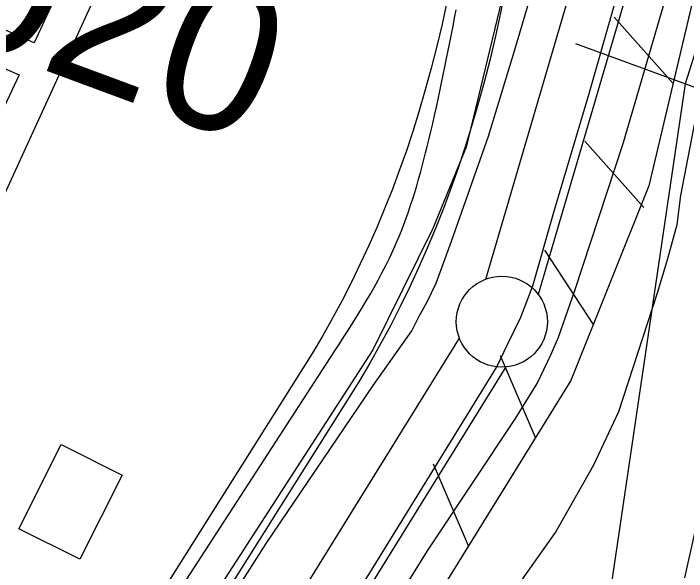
# Model space of a CAD drawing. Extents: x 3683613 to 3738215, y 469626 to 495384.
# Drawn here: x 3700426.2 to 3700795.9, y 477328.8 to 477635.5 of the extents above; entities that cross this region are included whole.
import ezdxf

# ---------------------------------------------------------------- set-up
doc = ezdxf.new("R2010")
doc.units = 0
for name, color, linetype in [('V-BLDG-OTLN', 7, 'Continuous'), ('V-FLOD-BASE', 7, 'Continuous'), ('V-LEVE-TOET', 7, 'Continuous'), ('V-RIVR-RANG', 7, 'Continuous'), ('V-RIVR-RANG-IDEN', 7, 'Continuous'), ('V-ROAD-CNTR', 7, 'Continuous'), ('V-RRAP-FSHR', 7, 'Continuous'), ('V-SITE-OTLN', 7, 'Continuous'), ('V-SITE-VEGE', 7, 'Continuous'), ('V-SURV-LINE', 7, 'Continuous'), ('V-UTIL-LINE', 7, 'Continuous')]:
    doc.layers.add(name, color=color, linetype=linetype)

msp = doc.modelspace()

# ---------------------------------------------------------------- linework, layer by layer
at = {"layer": 'V-BLDG-OTLN'}
msp.add_lwpolyline([(3700429.17, 477352.34), (3700452.39, 477398.61), (3700485.9, 477381.8), (3700462.68, 477335.52)], close=True, dxfattribs=at)
at = {"layer": 'V-FLOD-BASE'}
msp.add_lwpolyline([(3700474.92, 477092.65), (3700521.76, 477167.8), (3700571.07, 477248.05), (3700622.34, 477328.6), (3700676.6, 477416.51), (3700691.48, 477440.9), (3700697.5, 477453.63), (3700704.9, 477468.64), (3700711.43, 477485.88), (3700723, 477526.26), (3700742.4, 477591.48), (3700766.6, 477676.47), (3700791.63, 477763.71), (3700798.97, 477782.94), (3700802.23, 477791.7), (3700804.15, 477795.94), (3700808.44, 477812.03), (3700819.45, 477851.84), (3700844.25, 477934.58), (3700867.13, 478013.64), (3700892.72, 478100.89), (3700915.32, 478179.38), (3700947.68, 478286.97), (3700964.19, 478293.38)], dxfattribs=at)
at = {"layer": 'V-LEVE-TOET'}
for points in [[(3700523.33, 477278.69), (3700564.96, 477344.21), (3700623.74, 477431.05), (3700645, 477461.15), (3700649.12, 477469.08), (3700653.52, 477477.01), (3700658.45, 477487.2), (3700666.87, 477510.38), (3700687.21, 477568.02), (3700701.51, 477614.9), (3700713.08, 477654.72), (3700721.44, 477682.67), (3700738.35, 477766.16), (3700760.54, 477855.33), (3700786.1, 477944.55), (3700807.6, 478021.62)], [(3700599.15, 477252.26), (3700653.7, 477340.17), (3700701.98, 477412.81), (3700713.83, 477432.09), (3700721.49, 477448.23), (3700725.59, 477457.56), (3700734.54, 477483.28), (3700761.05, 477564.07), (3700790.94, 477666.29), (3700816.2, 477756.91)]]:
    msp.add_lwpolyline(points, dxfattribs=at)
at = {"layer": 'V-RIVR-RANG'}
msp.add_line((3700734.95, 477618.93), (3701429.49, 477363.55), dxfattribs=at)
at = {"layer": 'V-ROAD-CNTR'}
for points in [[(3700754.9, 477909.38), (3700720.07, 477750.59), (3700696.16, 477648.17), (3700693.73, 477635.79), (3700690.97, 477623.05), (3700687.98, 477610.37), (3700684.74, 477597.75), (3700681.26, 477585.2), (3700677.57, 477572.78), (3700674.12, 477561.6), (3700670.44, 477550.41), (3700666.53, 477539.29), (3700662.42, 477528.25), (3700658.09, 477517.3), (3700653.55, 477506.43), (3700648.79, 477495.65), (3700643.84, 477484.96), (3700638.67, 477474.38), (3700633.3, 477463.89), (3700627.73, 477453.51), (3700621.96, 477443.24), (3700615.95, 477433.01), (3700535.96, 477305.92)], [(3700664.51, 477642.71), (3700664.34, 477641.85), (3700661.71, 477629.67), (3700658.85, 477617.55), (3700655.75, 477605.49), (3700652.43, 477593.48), (3700648.86, 477581.48), (3700645.54, 477570.7), (3700642.03, 477560.07), (3700638.32, 477549.5), (3700634.41, 477539.01), (3700630.29, 477528.59), (3700625.98, 477518.26), (3700621.46, 477508.01), (3700616.75, 477497.86), (3700611.84, 477487.79), (3700606.73, 477477.82), (3700601.43, 477467.95), (3700595.95, 477458.19), (3700590.32, 477448.61), (3700510.85, 477322.35), (3700420.05, 477188.86)], [(3700473.93, 477251.19), (3700600.34, 477446.32)]]:
    msp.add_lwpolyline(points, dxfattribs=at)
msp.add_spline([(3700600.34, 477446.32), (3700636.46, 477509.18), (3700654.41, 477566.09), (3700669.4, 477637.47)], degree=3, dxfattribs=at)
at = {"layer": 'V-RRAP-FSHR'}
for p, q in [((3700788.59, 477597.06), (3700756.1, 477633.51)), ((3700772.49, 477528.93), (3700740, 477565.39)), ((3700744.73, 477464.5), (3700718.01, 477505.38)), ((3700712.99, 477402.4), (3700693.71, 477447.26)), ((3700676.17, 477342.87), (3700656.89, 477387.73))]:
    msp.add_line(p, q, dxfattribs=at)
for points in [[(3701694.59, 481579.92), (3701501.35, 480450.97), (3701316.12, 479309.46), (3701244.1, 478830.23), (3701209.8, 478527.38), (3701127.47, 478317.72), (3700975.39, 478064.66), (3700849.2, 477767.33), (3700795.13, 477596.8), (3700754.57, 477321.33), (3700601.5, 476916.14), (3700241.01, 476175.45)], [(3701296.41, 480134.04), (3701271.36, 479956.2), (3701142.6, 479096.85), (3701054.73, 478586.48), (3700925.36, 478175.94), (3700775.29, 477540.77), (3700732.43, 477433.82), (3700429.47, 476944.08)], [(3700853.7, 477872.62), (3700775.29, 477540.77), (3700732.43, 477433.82), (3700669.97, 477332.85)]]:
    msp.add_lwpolyline(points, dxfattribs=at)
at = {"layer": 'V-SITE-OTLN'}
msp.add_lwpolyline([(3699629.12, 478082.18), (3700005.69, 478964.54), (3700245.51, 479525.4), (3700279.84, 479585.27), (3700459.86, 479968.44), (3700792.74, 479813.43), (3700802.4, 479808.84), (3701086.25, 479674.11), (3701043.07, 479360.24), (3701079.71, 479347.21), (3700987.53, 478751.81), (3700961.1, 478604.27), (3700846.8, 478255.72), (3700738.94, 477827.57), (3700674.88, 477562.05), (3700656.56, 477517.24), (3700623.66, 477450.64), (3700439.66, 477166)], dxfattribs=at)
at = {"layer": 'V-SITE-VEGE'}
for points in [[(3700653.79, 477250.92), (3700724, 477350.26), (3700744.99, 477387.51), (3700758.75, 477416.78), (3700779.92, 477482.03), (3700785.66, 477500.86), (3700790.85, 477519.42), (3700792.82, 477535.49), (3700801.99, 477582.91)], [(3700812.99, 477406.61), (3700794.74, 477325.35)]]:
    msp.add_lwpolyline(points, dxfattribs=at)
at = {"layer": 'V-SURV-LINE'}
for points in [[(3700685.71, 477489.5), (3701037.44, 478688.69)], [(3701066.22, 478680.23), (3700714.49, 477481.04)], [(3700092.42, 476522.53), (3700671.21, 477457.01)], [(3700696.7, 477441.2), (3700117.91, 476506.72)]]:
    msp.add_lwpolyline(points, dxfattribs=at)
msp.add_circle((3700694.48, 477466.1), 25, dxfattribs=at)
at = {"layer": 'V-UTIL-LINE'}
msp.add_lwpolyline([(3700453.33, 477959.49), (3700444.83, 477939.98), (3700390.07, 477822.57), (3700402.16, 477817.54), (3700430.33, 477878.57), (3700534.83, 477828.83), (3700494.42, 477742.22), (3700437.54, 477619.32), (3700293.5, 477683.3), (3700267.96, 477629.95), (3700284.17, 477623.33), (3700300.94, 477657.44), (3700429.29, 477601.72), (3700390.21, 477518.41), (3700409.17, 477509.91), (3700512.28, 477735.07), (3700554.58, 477823.08), (3700696.64, 478120.9), (3700625.67, 478156.32), (3700648.76, 478208.55), (3700650.86, 478215.13), (3700730.53, 478392.99), (3700751.52, 478437.62)], dxfattribs=at)

# ---------------------------------------------------------------- texts
at = {"layer": 'V-RIVR-RANG-IDEN'}
msp.add_text('D-020', height=83, rotation=339.6703, dxfattribs=at).set_placement((3700271.63, 477667.98))

doc.saveas('drawing.dxf')
